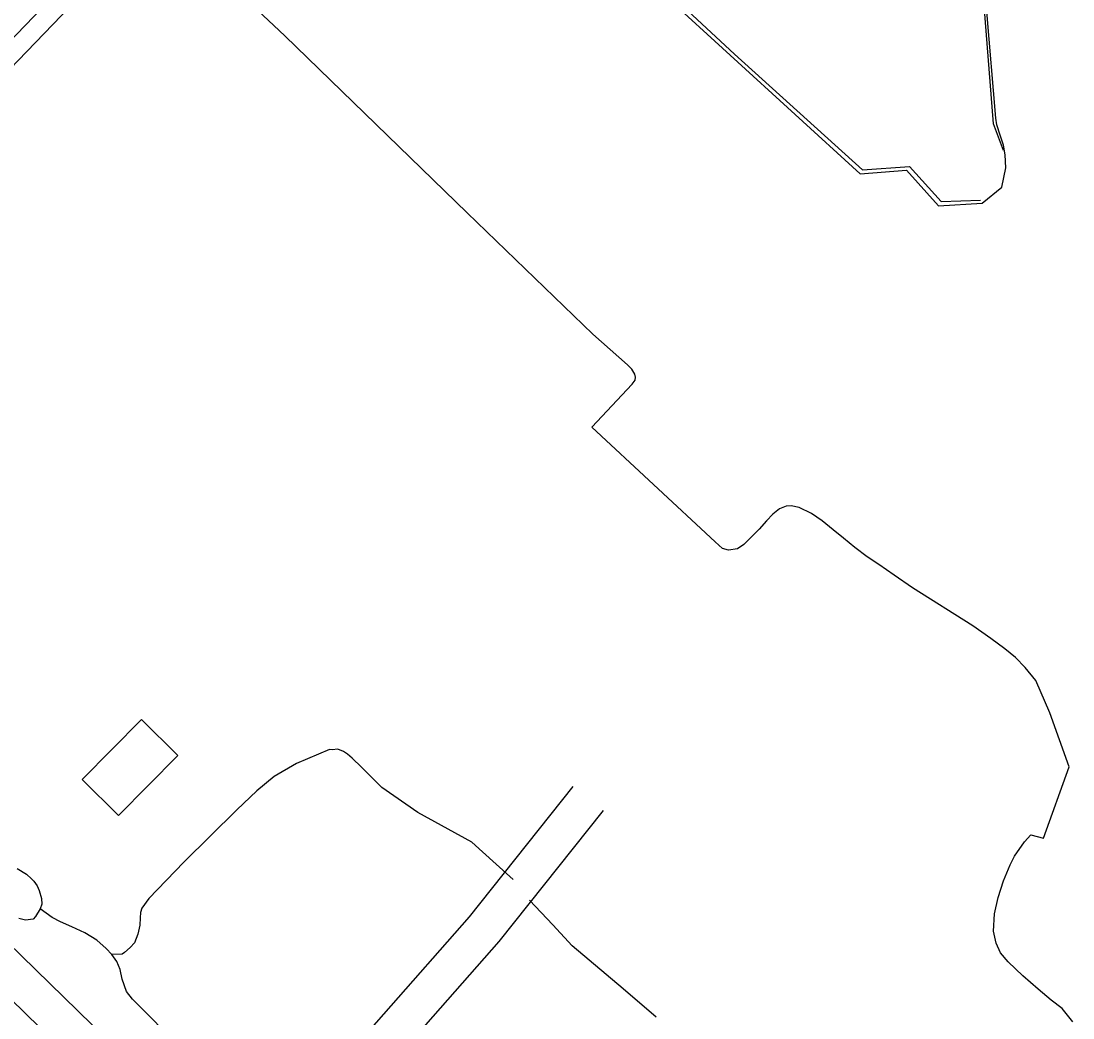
# Model space of a CAD drawing. Extents: x 3903937 to 3942190, y 260677 to 286651.
# Drawn here: x 3911691 to 3912505, y 282022 to 282794 of the extents above; entities that cross this region are included whole.
import ezdxf

# ---------------------------------------------------------------- set-up
doc = ezdxf.new("R2010")
doc.units = 0
for name, color, linetype in [('V-BLDG-OTLN', 7, 'Continuous'), ('V-ROAD-CNTR', 7, 'Continuous'), ('V-RRAP-FSHR', 7, 'Continuous'), ('V-TOPO-SHOR', 7, 'Continuous')]:
    doc.layers.add(name, color=color, linetype=linetype)

msp = doc.modelspace()

# ---------------------------------------------------------------- linework, layer by layer
at = {"layer": 'V-BLDG-OTLN'}
msp.add_lwpolyline([(3911812.13, 282225.38), (3911766.06, 282178.74), (3911737.85, 282206.62), (3911783.92, 282253.26)], close=True, dxfattribs=at)
at = {"layer": 'V-ROAD-CNTR'}
for points in [[(3910283.37, 283488.7), (3910309.58, 283438.96), (3910330.04, 283415.65), (3910386.57, 283363.02), (3910699.78, 283056.04), (3910950.19, 282803.36), (3911352.08, 282404.4), (3911680.21, 282080.6), (3911854.83, 281909.98)], [(3912013.94, 283097.24), (3911838.26, 282941.37), (3911430.59, 282517.59)], [(3912023.89, 283086.02), (3911848.66, 282930.54), (3911441.4, 282507.19)], [(3910830.39, 282881.63), (3910928.97, 282782.15), (3911330.98, 282383.08), (3911659.19, 282059.19), (3911922.98, 281801.45)], [(3911859.05, 281909.01), (3911905.11, 281949.51), (3912037.99, 282100.33), (3912118.23, 282201.2)], [(3911900.99, 281900.17), (3911926.46, 281928.36), (3912060.99, 282081.07), (3912141.71, 282182.53)]]:
    msp.add_lwpolyline(points, dxfattribs=at)
at = {"layer": 'V-RRAP-FSHR'}
for points in [[(3912451.51, 282694), (3912443.71, 282714.56), (3912435.86, 282816.36), (3912420.47, 282912.01), (3912411.25, 283058.17), (3912281.5, 283186.1), (3912186.67, 283278.4), (3912050.06, 283412.94), (3912166.27, 283535.93), (3912246.28, 283460.58), (3912404.57, 283303.17), (3912418.24, 283315.48)], [(3912005.93, 282999.09), (3912170.86, 282836), (3912243.12, 282768.67), (3912342.39, 282679.07), (3912378.65, 282681.73), (3912403.27, 282654.4), (3912433.7, 282655.53)]]:
    msp.add_lwpolyline(points, dxfattribs=at)
at = {"layer": 'V-TOPO-SHOR'}
for points in [[(3912505.3, 282019), (3912496.93, 282029.23), (3912488.49, 282035.73), (3912478.38, 282044.13), (3912466.6, 282054.57), (3912455.13, 282065.47), (3912449.19, 282072.4), (3912445.73, 282079.75), (3912443.72, 282089.26), (3912444.56, 282102.6), (3912447.25, 282115.29), (3912451.49, 282128.1), (3912456.67, 282140.6), (3912460.03, 282147.22), (3912467.82, 282158.27), (3912472.57, 282163.78), (3912482.47, 282161.29), (3912502.31, 282216.55), (3912487.47, 282258.41), (3912476.54, 282283.27), (3912468.16, 282293.5), (3912460.84, 282301.23), (3912452.41, 282307.89), (3912441.67, 282315.83), (3912427.7, 282325.84), (3912380.98, 282355.17), (3912366.85, 282364.87), (3912355.03, 282373.14), (3912345.97, 282379.18), (3912336.31, 282386.48), (3912327.57, 282393.61), (3912319.45, 282400.11), (3912311.02, 282407.08), (3912302.89, 282412.65), (3912293.34, 282417.46), (3912287.15, 282418.81), (3912283.11, 282418.41), (3912277.95, 282416.47), (3912272.76, 282412.21), (3912267.86, 282407.16), (3912262.17, 282400.74), (3912255.69, 282394.17), (3912250.33, 282388.82), (3912245.46, 282385.33), (3912238.61, 282384.35), (3912233.82, 282385.52), (3912228.16, 282390.73), (3912132.72, 282479.55), (3912163.85, 282513.05), (3912166.23, 282515.96), (3912166.58, 282518.28), (3912165.84, 282520.78), (3912163.73, 282524.54), (3912160.37, 282527.85), (3912133.43, 282551.74), (3912036.21, 282645.71), (3911894.98, 282782.94), (3911844.06, 282830.97)], [(3912189.57, 282814), (3912340.56, 282675.83), (3912376.48, 282678.82), (3912401.18, 282651.09), (3912434.91, 282653.33), (3912450.17, 282665.51), (3912453.37, 282680.67), (3912452.91, 282690.61), (3912451.48, 282698.24), (3912448.81, 282705.9), (3912446.3, 282714.01), (3912445.45, 282719.15), (3912438.57, 282801.71)], [(3911929.57, 282230.03), (3911904.03, 282219.05), (3911886.66, 282208.87), (3911873.22, 282197.92), (3911857.62, 282183.29), (3911816.72, 282142.55), (3911789.5, 282114.38), (3911784.04, 282107.02), (3911783.05, 282103.55), (3911782.75, 282099.37), (3911782.66, 282093.79), (3911781.15, 282086.83), (3911778.48, 282080.13), (3911775.16, 282076.46), (3911770.68, 282072.58), (3911768.8, 282071.45), (3911760.85, 282071.19)], [(3912071.67, 282129.18), (3912047.91, 282150.66), (3912039.69, 282158.22), (3911997.87, 282181.16), (3911969.89, 282200.39), (3911954.38, 282216.18), (3911947.08, 282223.25), (3911943.42, 282226.33), (3911940.21, 282228.47), (3911935.83, 282230.16), (3911931.42, 282229.77), (3911929.57, 282230.03)], [(3911687.53, 282137.68), (3911694.91, 282133.37), (3911698.8, 282129.58), (3911700.4, 282127.93), (3911703.13, 282124.4), (3911704.7, 282120.65), (3911706.46, 282114.34), (3911706.62, 282110.15), (3911705.4, 282106.45), (3911701.81, 282100.46), (3911699.92, 282098.39), (3911694.09, 282097.79), (3911688.99, 282099.04)], [(3911893.81, 281937.12), (3911878.19, 281949.01), (3911854.24, 281964.05), (3911836.58, 281979.46), (3911810.2, 282001.99), (3911799.91, 282013.33), (3911791.68, 282021.83), (3911785.04, 282028.22), (3911777.03, 282036.49), (3911772.24, 282042.39), (3911768.91, 282051.98), (3911767.4, 282059.45), (3911764.71, 282065.54), (3911760.85, 282071.19), (3911756.5, 282075.68), (3911749.39, 282082.08), (3911739.95, 282087.81), (3911729.79, 282092.63), (3911721.24, 282096.26), (3911714.79, 282099.62), (3911705.4, 282106.45)], [(3912182.61, 282022.57), (3912157, 282044.55), (3912117.43, 282077.66), (3912102.4, 282094.13), (3912084.4, 282113.21)]]:
    msp.add_lwpolyline(points, dxfattribs=at)

doc.saveas('drawing.dxf')
